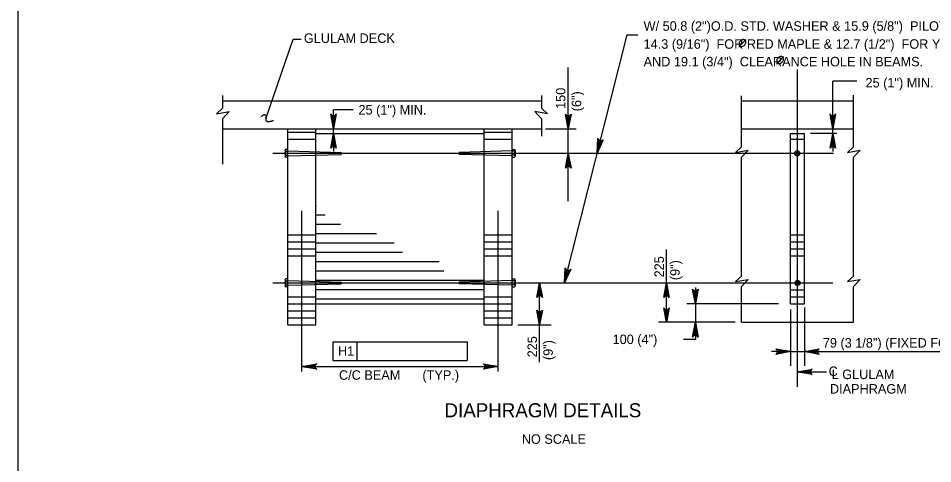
# Model space of a CAD drawing. Extents: x 638263 to 640360, y 293683 to 298655.
# Drawn here: x 639316.5 to 639605.5, y 298054.8 to 298195.5 of the extents above; entities that cross this region are included whole.
import ezdxf

# ---------------------------------------------------------------- set-up
doc = ezdxf.new("R2010")
doc.units = 0
for name, color, linetype in [('2', 7, 'Continuous'), ('3', 7, 'Continuous'), ('4', 7, 'Continuous'), ('5', 7, 'Continuous'), ('7', 7, 'Continuous'), ('8', 7, 'Continuous')]:
    doc.layers.add(name, color=color, linetype=linetype)

msp = doc.modelspace()

# ---------------------------------------------------------------- linework, layer by layer
at = {"layer": '2'}
msp.add_line((639316.46, 297856.46), (639316.46, 298420.46), dxfattribs=at)
at = {"layer": '3'}
for p, q in [((639394.69, 298163.77), (639403.39, 298188.95)), ((639403.39, 298188.95), (639405.87, 298188.95)), ((639489.09, 298111.91), (639508.89, 298190.35)), ((639508.89, 298190.35), (639512.3, 298190.35)), ((639490.33, 298137.71), (639490.33, 298180)), ((639562.79, 298079.03), (639562.79, 298179.38)), ((639581.5, 298175.62), (639573.93, 298175.62)), ((639422.36, 298166.6), (639416.12, 298166.6)), ((639483.12, 298160.63), (639492.76, 298160.63)), ((639575.19, 298159.11), (639566.91, 298159.11)), ((639396.97, 298152.86), (639574.2, 298152.86)), ((639406.13, 298083.93), (639406.13, 298134.7)), ((639468.14, 298083.95), (639468.14, 298134.72)), ((639521.36, 298099.35), (639521.36, 298122.49)), ((639396.97, 298111.91), (639573.95, 298111.91)), ((639481.26, 298086.84), (639481.26, 298111.91)), ((639530.48, 298110.48), (639530.48, 298093.99)), ((639556.76, 298105.27), (639527.83, 298105.27)), ((639543.1, 298099.46), (639518.81, 298099.46)), ((639474.32, 298098.62), (639484.91, 298098.62)), ((639415.88, 298093.32), (639415.88, 298087.42)), ((639415.88, 298093.32), (639423.44, 298093.32)), ((639423.44, 298093.32), (639423.44, 298087.42)), ((639458.4, 298093.32), (639458.4, 298087.42)), ((639530.48, 298093.99), (639526.77, 298093.99)), ((639415.88, 298087.42), (639458.4, 298087.42)), ((639406.13, 298085.47), (639468.14, 298085.47)), ((639562.79, 298083.78), (639571.89, 298083.78))]:
    msp.add_line(p, q, dxfattribs=at)
for points in [[(639490.33, 298160.59), (639489.46, 298165.25), (639489.7, 298164.89), (639490.02, 298164.71), (639490.33, 298164.65), (639490.64, 298164.71), (639490.95, 298164.89), (639491.2, 298165.25), (639490.33, 298160.59), (639490.95, 298164.89), (639490.64, 298164.71), (639490.33, 298160.59), (639490.33, 298164.65), (639490.02, 298164.71), (639490.33, 298160.59), (639489.7, 298164.89)], [(639499.41, 298152.86), (639499.7, 298157.59), (639499.85, 298157.18), (639500.11, 298156.92), (639500.4, 298156.8), (639500.72, 298156.77), (639501.06, 298156.87), (639501.39, 298157.16), (639499.41, 298152.86), (639501.06, 298156.87), (639500.72, 298156.77), (639499.41, 298152.86), (639500.4, 298156.8), (639500.11, 298156.92), (639499.41, 298152.86), (639499.85, 298157.18)], [(639490.33, 298152.84), (639491.2, 298148.18), (639490.95, 298148.54), (639490.64, 298148.72), (639490.33, 298148.78), (639490.02, 298148.72), (639489.7, 298148.54), (639489.46, 298148.18), (639490.33, 298152.84), (639489.7, 298148.54), (639490.02, 298148.72), (639490.33, 298152.84), (639490.33, 298148.78), (639490.64, 298148.72), (639490.33, 298152.84), (639490.95, 298148.54)], [(639489.09, 298111.91), (639489.38, 298116.64), (639489.53, 298116.23), (639489.79, 298115.98), (639490.08, 298115.85), (639490.4, 298115.82), (639490.74, 298115.93), (639491.07, 298116.21), (639489.09, 298111.91), (639490.74, 298115.93), (639490.4, 298115.82), (639489.09, 298111.91), (639490.08, 298115.85), (639489.79, 298115.98), (639489.09, 298111.91), (639489.53, 298116.23)], [(639481.26, 298111.91), (639482.13, 298107.25), (639481.89, 298107.61), (639481.57, 298107.79), (639481.26, 298107.85), (639480.95, 298107.79), (639480.64, 298107.61), (639480.39, 298107.25), (639481.26, 298111.91), (639480.64, 298107.61), (639480.95, 298107.79), (639481.26, 298111.91), (639481.26, 298107.85), (639481.57, 298107.79), (639481.26, 298111.91), (639481.89, 298107.61)], [(639521.36, 298111.91), (639522.24, 298107.25), (639521.99, 298107.61), (639521.68, 298107.79), (639521.36, 298107.85), (639521.05, 298107.79), (639520.74, 298107.61), (639520.49, 298107.25), (639521.36, 298111.91), (639520.74, 298107.61), (639521.05, 298107.79), (639521.36, 298111.91), (639521.36, 298107.85), (639521.68, 298107.79), (639521.36, 298111.91), (639521.99, 298107.61)], [(639530.48, 298105.27), (639529.61, 298109.93), (639529.85, 298109.57), (639530.17, 298109.38), (639530.48, 298109.33), (639530.79, 298109.38), (639531.1, 298109.57), (639531.35, 298109.93), (639530.48, 298105.27), (639531.1, 298109.57), (639530.79, 298109.38), (639530.48, 298105.27), (639530.48, 298109.33), (639530.17, 298109.38), (639530.48, 298105.27), (639529.85, 298109.57)], [(639481.26, 298098.62), (639480.39, 298103.28), (639480.64, 298102.92), (639480.95, 298102.74), (639481.26, 298102.68), (639481.57, 298102.74), (639481.89, 298102.92), (639482.13, 298103.28), (639481.26, 298098.62), (639481.89, 298102.92), (639481.57, 298102.74), (639481.26, 298098.62), (639481.26, 298102.68), (639480.95, 298102.74), (639481.26, 298098.62), (639480.64, 298102.92)], [(639521.36, 298099.35), (639520.49, 298104.01), (639520.74, 298103.65), (639521.05, 298103.46), (639521.36, 298103.41), (639521.68, 298103.46), (639521.99, 298103.65), (639522.24, 298104.01), (639521.36, 298099.35), (639521.99, 298103.65), (639521.68, 298103.46), (639521.36, 298099.35), (639521.36, 298103.41), (639521.05, 298103.46), (639521.36, 298099.35), (639520.74, 298103.65)], [(639530.48, 298099.46), (639531.35, 298094.8), (639531.1, 298095.16), (639530.79, 298095.34), (639530.48, 298095.4), (639530.17, 298095.34), (639529.85, 298095.16), (639529.61, 298094.8), (639530.48, 298099.46), (639529.85, 298095.16), (639530.17, 298095.34), (639530.48, 298099.46), (639530.48, 298095.4), (639530.79, 298095.34), (639530.48, 298099.46), (639531.1, 298095.16)], [(639423.44, 298093.32), (639433.81, 298093.32), (639458.4, 298093.32)], [(639560.57, 298090.19), (639555.91, 298089.32), (639556.27, 298089.56), (639556.45, 298089.88), (639556.51, 298090.19), (639556.45, 298090.5), (639556.27, 298090.81), (639555.91, 298091.06), (639560.57, 298090.19), (639556.27, 298090.81), (639556.45, 298090.5), (639560.57, 298090.19), (639556.51, 298090.19), (639556.45, 298089.88), (639560.57, 298090.19), (639556.27, 298089.56)], [(639565, 298090.19), (639569.66, 298091.06), (639569.3, 298090.81), (639569.12, 298090.5), (639569.06, 298090.19), (639569.12, 298089.88), (639569.3, 298089.56), (639569.66, 298089.32), (639565, 298090.19), (639569.3, 298089.56), (639569.12, 298089.88), (639565, 298090.19), (639569.06, 298090.19), (639569.12, 298090.5), (639565, 298090.19), (639569.3, 298090.81)], [(639406.13, 298085.47), (639410.79, 298086.34), (639410.43, 298086.1), (639410.25, 298085.78), (639410.19, 298085.47), (639410.25, 298085.16), (639410.43, 298084.85), (639410.79, 298084.6), (639406.13, 298085.47), (639410.43, 298084.85), (639410.25, 298085.16), (639406.13, 298085.47), (639410.19, 298085.47), (639410.25, 298085.78), (639406.13, 298085.47), (639410.43, 298086.1)], [(639468.14, 298085.47), (639463.48, 298084.6), (639463.84, 298084.85), (639464.02, 298085.16), (639464.08, 298085.47), (639464.02, 298085.78), (639463.84, 298086.1), (639463.48, 298086.34), (639468.14, 298085.47), (639463.84, 298086.1), (639464.02, 298085.78), (639468.14, 298085.47), (639464.08, 298085.47), (639464.02, 298085.16), (639468.14, 298085.47), (639463.84, 298084.85)], [(639562.79, 298083.78), (639567.45, 298084.66), (639567.09, 298084.41), (639566.9, 298084.1), (639566.85, 298083.78), (639566.9, 298083.47), (639567.09, 298083.16), (639567.45, 298082.91), (639562.79, 298083.78), (639567.09, 298083.16), (639566.9, 298083.47), (639562.79, 298083.78), (639566.85, 298083.78), (639566.9, 298084.1), (639562.79, 298083.78), (639567.09, 298084.41)]]:
    msp.add_lwpolyline(points, dxfattribs=at)
for centre, radius, start, end in [((639394.49, 298163.53), 1.5, 134.9991, 144.8647), ((639394.4, 298163.62), 1.37, 124.68, 134.9991), ((639394.7, 298163.19), 1.89, 108.4344, 124.68), ((639394.32, 298164.33), 0.688, 81.3585, 108.4344), ((639394.35, 298164.56), 0.459, 39.8065, 81.3585), ((639395.46, 298163.72), 0.777, 150.3626, 182.6622), ((639396.63, 298163.77), 1.95, 182.6622, 195.9459), ((639394.16, 298164.4), 0.712, 6.7297, 39.8065), ((639395.14, 298163.35), 0.401, 195.9459, 225.4995), ((639394.25, 298164.41), 0.618, 330.3626, 6.7297), ((639395.28, 298163.49), 0.601, 225.4995, 257.4716), ((639395.46, 298164.28), 1.41, 257.4716, 278.1502), ((639394.57, 298170.53), 7.73, 278.1502, 281.3096), ((639394.17, 298172.53), 9.77, 281.3096, 284.1198), ((639395.84, 298165.86), 2.89, 284.1198, 288.4344), ((639394.47, 298169.98), 7.23, 288.4344, 291.1606)]:
    msp.add_arc(centre, radius, start, end, dxfattribs=at)
at = {"layer": '4'}
for p, q in [((639544.21, 298186.36), (639546.45, 298188.82)), ((639556.12, 298181.01), (639558.36, 298183.46))]:
    msp.add_line(p, q, dxfattribs=at)
for points in [[(639546.22, 298188.57), (639546.04, 298188.71), (639545.87, 298188.76), (639545.65, 298188.78), (639545.52, 298188.78), (639545.31, 298188.73), (639545.11, 298188.64), (639544.97, 298188.56), (639544.71, 298188.35), (639544.5, 298188.08), (639544.37, 298187.83), (639544.3, 298187.6), (639544.28, 298187.38), (639544.3, 298187.2), (639544.39, 298186.93), (639544.49, 298186.8), (639544.68, 298186.65), (639544.97, 298186.58), (639545.3, 298186.59), (639545.72, 298186.78), (639546.02, 298187.04), (639546.25, 298187.36), (639546.4, 298187.69), (639546.45, 298188.06), (639546.39, 298188.3), (639546.23, 298188.57)], [(639558.13, 298183.22), (639557.95, 298183.35), (639557.78, 298183.4), (639557.56, 298183.42), (639557.43, 298183.42), (639557.22, 298183.37), (639557.02, 298183.28), (639556.88, 298183.2), (639556.62, 298182.99), (639556.41, 298182.72), (639556.29, 298182.47), (639556.21, 298182.24), (639556.19, 298182.02), (639556.21, 298181.84), (639556.3, 298181.57), (639556.4, 298181.44), (639556.59, 298181.29), (639556.88, 298181.22), (639557.21, 298181.23), (639557.63, 298181.42), (639557.93, 298181.68), (639558.16, 298182), (639558.31, 298182.33), (639558.36, 298182.7), (639558.3, 298182.94), (639558.14, 298183.22)]]:
    msp.add_spline(points, degree=3, dxfattribs=at)
at = {"layer": '5'}
for p, q in [((639573.93, 298166.3), (639573.93, 298175.62)), ((639580.5, 298154.89), (639580.5, 298171.25)), ((639381.03, 298171.16), (639381.03, 298167.08)), ((639381.03, 298169.49), (639481.81, 298169.49)), ((639481.81, 298171.16), (639481.81, 298167.08)), ((639545.07, 298154.89), (639545.07, 298171.02)), ((639545.07, 298169.49), (639580.5, 298169.49)), ((639381.03, 298167.08), (639379.11, 298165.33)), ((639379.11, 298165.33), (639383.13, 298166.03)), ((639383.13, 298166.03), (639381.03, 298163.77)), ((639416.12, 298159.11), (639416.12, 298166.6)), ((639483.73, 298165.33), (639479.71, 298166.03)), ((639479.71, 298166.03), (639481.81, 298163.77)), ((639481.81, 298167.08), (639483.73, 298165.33)), ((639573.93, 298159.11), (639573.93, 298166.3)), ((639381.03, 298163.77), (639381.03, 298149.41)), ((639481.81, 298163.77), (639481.81, 298158.27)), ((639381.03, 298160.63), (639481.81, 298160.63)), ((639401.7, 298098.62), (639401.7, 298160.63)), ((639410.56, 298098.62), (639410.56, 298160.63)), ((639463.71, 298098.62), (639463.71, 298160.63)), ((639472.57, 298098.62), (639472.57, 298160.63)), ((639545.07, 298160.63), (639580.5, 298160.63)), ((639410.56, 298159.11), (639463.71, 298159.11)), ((639416.12, 298159.11), (639416.12, 298153.44)), ((639560.57, 298105.27), (639560.57, 298159.11)), ((639560.57, 298159.11), (639565, 298159.11)), ((639565, 298105.27), (639565, 298159.11)), ((639573.93, 298159.11), (639573.93, 298153.44)), ((639545.07, 298154.89), (639543.15, 298153.15)), ((639543.15, 298153.15), (639547.16, 298153.84)), ((639547.16, 298153.84), (639545.07, 298151.59)), ((639580.5, 298154.89), (639578.58, 298153.15)), ((639578.58, 298153.15), (639582.6, 298153.84)), ((639582.6, 298153.84), (639580.5, 298151.59)), ((639400.77, 298153.82), (639400.77, 298151.92)), ((639401.7, 298153.63), (639418.49, 298153.08)), ((639401.7, 298152.09), (639418.49, 298152.53)), ((639418.49, 298153.08), (639418.49, 298152.53)), ((639472.57, 298153.63), (639455.78, 298153.08)), ((639455.78, 298153.08), (639455.78, 298152.53)), ((639472.57, 298152.09), (639455.78, 298152.53)), ((639473.5, 298153.82), (639473.5, 298151.92)), ((639545.07, 298114.05), (639545.07, 298151.59)), ((639580.5, 298114.05), (639580.5, 298151.59)), ((639580.5, 298120.87), (639580.5, 298151.59)), ((639545.07, 298114.05), (639543.15, 298112.3)), ((639580.5, 298114.05), (639578.58, 298112.3)), ((639400.77, 298112.87), (639400.77, 298110.97)), ((639401.7, 298112.68), (639418.49, 298112.13)), ((639401.7, 298111.14), (639418.49, 298111.58)), ((639418.49, 298112.13), (639418.49, 298111.58)), ((639472.57, 298112.68), (639455.78, 298112.13)), ((639455.78, 298112.13), (639455.78, 298111.58)), ((639472.57, 298111.14), (639455.78, 298111.58)), ((639473.5, 298112.87), (639473.5, 298110.97)), ((639543.15, 298112.3), (639547.16, 298113)), ((639547.16, 298113), (639545.07, 298110.74)), ((639545.07, 298099.46), (639545.07, 298110.74)), ((639578.58, 298112.3), (639582.6, 298113)), ((639582.6, 298113), (639580.5, 298110.74)), ((639580.5, 298099.46), (639580.5, 298110.74)), ((639410.56, 298105.27), (639463.71, 298105.27)), ((639560.57, 298105.27), (639565, 298105.27)), ((639545.07, 298099.46), (639580.5, 298099.46)), ((639401.7, 298098.62), (639410.56, 298098.62)), ((639463.71, 298098.62), (639472.57, 298098.62))]:
    msp.add_line(p, q, dxfattribs=at)
for points in [[(639416.12, 298160.63), (639415.25, 298165.29), (639415.49, 298164.93), (639415.81, 298164.75), (639416.12, 298164.69), (639416.43, 298164.75), (639416.74, 298164.93), (639416.99, 298165.29), (639416.12, 298160.63), (639416.74, 298164.93), (639416.43, 298164.75), (639416.12, 298160.63), (639416.12, 298164.69), (639415.81, 298164.75), (639416.12, 298160.63), (639415.49, 298164.93)], [(639573.93, 298160.63), (639573.05, 298165.29), (639573.3, 298164.93), (639573.61, 298164.75), (639573.93, 298164.69), (639574.24, 298164.75), (639574.55, 298164.93), (639574.8, 298165.29), (639573.93, 298160.63), (639574.55, 298164.93), (639574.24, 298164.75), (639573.93, 298160.63), (639573.93, 298164.69), (639573.61, 298164.75), (639573.93, 298160.63), (639573.3, 298164.93)], [(639416.12, 298159.11), (639416.99, 298154.45), (639416.74, 298154.81), (639416.43, 298154.99), (639416.12, 298155.05), (639415.81, 298154.99), (639415.49, 298154.81), (639415.25, 298154.45), (639416.12, 298159.11), (639415.49, 298154.81), (639415.81, 298154.99), (639416.12, 298159.11), (639416.12, 298155.05), (639416.43, 298154.99), (639416.12, 298159.11), (639416.74, 298154.81)], [(639573.93, 298159.11), (639574.8, 298154.45), (639574.55, 298154.81), (639574.24, 298154.99), (639573.93, 298155.05), (639573.61, 298154.99), (639573.3, 298154.81), (639573.05, 298154.45), (639573.93, 298159.11), (639573.3, 298154.81), (639573.61, 298154.99), (639573.93, 298159.11), (639573.93, 298155.05), (639574.24, 298154.99), (639573.93, 298159.11), (639574.55, 298154.81)]]:
    msp.add_lwpolyline(points, dxfattribs=at)
for centre, radius in [((639562.68, 298152.86), 0.833), ((639562.68, 298152.86), 0.417), ((639562.79, 298111.91), 0.833), ((639562.79, 298111.91), 0.417)]:
    msp.add_circle(centre, radius, dxfattribs=at)
for centre, radius, start, end in [((639401.08, 298153.81), 0.316, 107.4518, 252.5482), ((639473.19, 298153.81), 0.316, 287.4518, 72.5482), ((639401.76, 298152.88), 0.994, 141.05, 218.95), ((639401.11, 298151.93), 0.347, 111.2869, 178.1729), ((639401.11, 298151.93), 0.347, 178.1729, 248.7131), ((639472.51, 298152.88), 0.994, 321.05, 38.95), ((639473.16, 298151.93), 0.347, 1.8271, 68.7131), ((639473.16, 298151.93), 0.347, 291.2869, 1.8271), ((639401.08, 298112.86), 0.316, 107.4518, 252.5482), ((639401.76, 298111.93), 0.994, 141.05, 218.95), ((639401.11, 298110.98), 0.347, 111.2869, 178.1729), ((639401.11, 298110.98), 0.347, 178.1729, 248.7131), ((639473.19, 298112.86), 0.316, 287.4518, 72.5482), ((639472.51, 298111.93), 0.994, 321.05, 38.95), ((639473.16, 298110.98), 0.347, 1.8271, 68.7131), ((639473.16, 298110.98), 0.347, 291.2869, 1.8271)]:
    msp.add_arc(centre, radius, start, end, dxfattribs=at)
at = {"layer": '7'}
for p, q in [((639401.7, 298159.5), (639410.56, 298159.5)), ((639401.7, 298157.29), (639410.56, 298157.29)), ((639463.71, 298159.5), (639472.57, 298159.5)), ((639463.71, 298157.29), (639472.57, 298157.29)), ((639560.57, 298157.29), (639565, 298157.29)), ((639401.7, 298154.11), (639400.99, 298154.11)), ((639401.7, 298151.61), (639401.7, 298154.11)), ((639472.57, 298154.11), (639473.28, 298154.11)), ((639472.57, 298151.61), (639472.57, 298154.11)), ((639400.99, 298153.5), (639401.7, 298153.5)), ((639400.99, 298152.26), (639401.7, 298152.26)), ((639401.7, 298151.61), (639400.99, 298151.61)), ((639473.28, 298153.5), (639472.57, 298153.5)), ((639473.28, 298152.26), (639472.57, 298152.26)), ((639472.57, 298151.61), (639473.28, 298151.61)), ((639410.56, 298136.38), (639410.76, 298136.38)), ((639410.56, 298133.43), (639413.51, 298133.43)), ((639410.56, 298130.48), (639418.33, 298130.48)), ((639401.7, 298127.07), (639410.56, 298127.07)), ((639410.56, 298127.52), (639429.7, 298127.52)), ((639463.71, 298127.07), (639472.57, 298127.07)), ((639560.57, 298127.07), (639565, 298127.07)), ((639401.7, 298124.86), (639410.56, 298124.86)), ((639401.7, 298122.64), (639410.56, 298122.64)), ((639410.56, 298124.57), (639435.28, 298124.57)), ((639463.71, 298124.86), (639472.57, 298124.86)), ((639463.71, 298122.64), (639472.57, 298122.64)), ((639560.57, 298124.86), (639565, 298124.86)), ((639560.57, 298122.64), (639565, 298122.64)), ((639401.7, 298120.43), (639410.56, 298120.43)), ((639410.56, 298121.62), (639437.95, 298121.62)), ((639463.71, 298120.43), (639472.57, 298120.43)), ((639560.57, 298120.43), (639565, 298120.43)), ((639410.56, 298118.66), (639449.53, 298118.66)), ((639410.56, 298115.71), (639451.01, 298115.71)), ((639401.7, 298113.16), (639400.99, 298113.16)), ((639400.99, 298112.56), (639401.7, 298112.56)), ((639400.99, 298111.31), (639401.7, 298111.31)), ((639401.7, 298110.66), (639400.99, 298110.66)), ((639401.7, 298110.66), (639401.7, 298113.16)), ((639410.56, 298112.76), (639463.71, 298112.76)), ((639472.57, 298110.66), (639472.57, 298113.16)), ((639472.57, 298113.16), (639473.28, 298113.16)), ((639473.28, 298112.56), (639472.57, 298112.56)), ((639473.28, 298111.31), (639472.57, 298111.31)), ((639472.57, 298110.66), (639473.28, 298110.66)), ((639410.56, 298109.81), (639463.71, 298109.81)), ((639560.57, 298109.69), (639565, 298109.69)), ((639401.7, 298107.48), (639410.56, 298107.48)), ((639401.7, 298105.27), (639410.56, 298105.27)), ((639410.56, 298106.85), (639463.71, 298106.85)), ((639463.71, 298107.48), (639472.57, 298107.48)), ((639463.71, 298105.27), (639472.57, 298105.27)), ((639560.57, 298107.48), (639565, 298107.48)), ((639401.7, 298103.05), (639410.56, 298103.05)), ((639463.71, 298103.05), (639472.57, 298103.05)), ((639401.7, 298100.84), (639410.56, 298100.84)), ((639463.71, 298100.84), (639472.57, 298100.84))]:
    msp.add_line(p, q, dxfattribs=at)
at = {"layer": '8'}
for p, q in [((639560.57, 298103.52), (639560.57, 298085.69)), ((639565, 298104.14), (639565, 298085.69)), ((639560.57, 298090.19), (639554.57, 298090.19)), ((639560.57, 298090.19), (639565, 298090.19)), ((639565, 298090.19), (639660.71, 298090.19))]:
    msp.add_line(p, q, dxfattribs=at)

# ---------------------------------------------------------------- texts
at = {"layer": '3'}
for s, height, p in [('W/ 50.8 (2")O.D. STD. WASHER & 15.9 (5/8")  PILOT HOLE FOR N. RED OAK, ', 3, (639514.12, 298191.58)), ('GLULAM DECK', 3, (639406.73, 298187.74)), ('14.3 (9/16")  FOR RED MAPLE & 12.7 (1/2")  FOR YELLOW POPLAR IN THE DIAPHRAGM, ', 3, (639514.12, 298185.9)), ('AND 19.1 (3/4")  CLEARANCE HOLE IN BEAMS.', 3, (639514.12, 298180.33)), ('25 (1") MIN.', 3, (639584.29, 298173.67)), ('25 (1") MIN.', 3, (639423.99, 298165.11)), ('100 (4")', 3, (639504.33, 298092.57)), ('79 (3 1/8") (FIXED FOR ALL SPANS)', 3, (639570.78, 298091.45)), ('C', 3, (639572.62, 298082.47)), ('L GLULAM', 3, (639573.57, 298081.5)), ('C/C BEAM', 3, (639417.84, 298081.28)), ('(TYP.)', 3, (639444.2, 298081.27)), ('DIAPHRAGM', 3, (639573.03, 298076.92)), ('DIAPHRAGM DETAILS', 4.4292, (639451.19, 298069.43)), ('NO SCALE', 3, (639475.62, 298061.04))]:
    msp.add_text(s, height=height, dxfattribs=at).set_placement(p)
for s, rotation, p in [('150', 90, (639489.4, 298166.88)), ('(6")', 90, (639494.4, 298166.13)), ('225', 90, (639520.54, 298113.64)), ('(9")', 90, (639525.54, 298112.76)), ('225', 90, (639480.43, 298088.38)), ('(9")', 90, (639485.43, 298087.51)), ('H1', 359.9382, (639417.51, 298088.87))]:
    msp.add_text(s, height=3, rotation=rotation, dxfattribs=at).set_placement(p)

doc.saveas('drawing.dxf')
